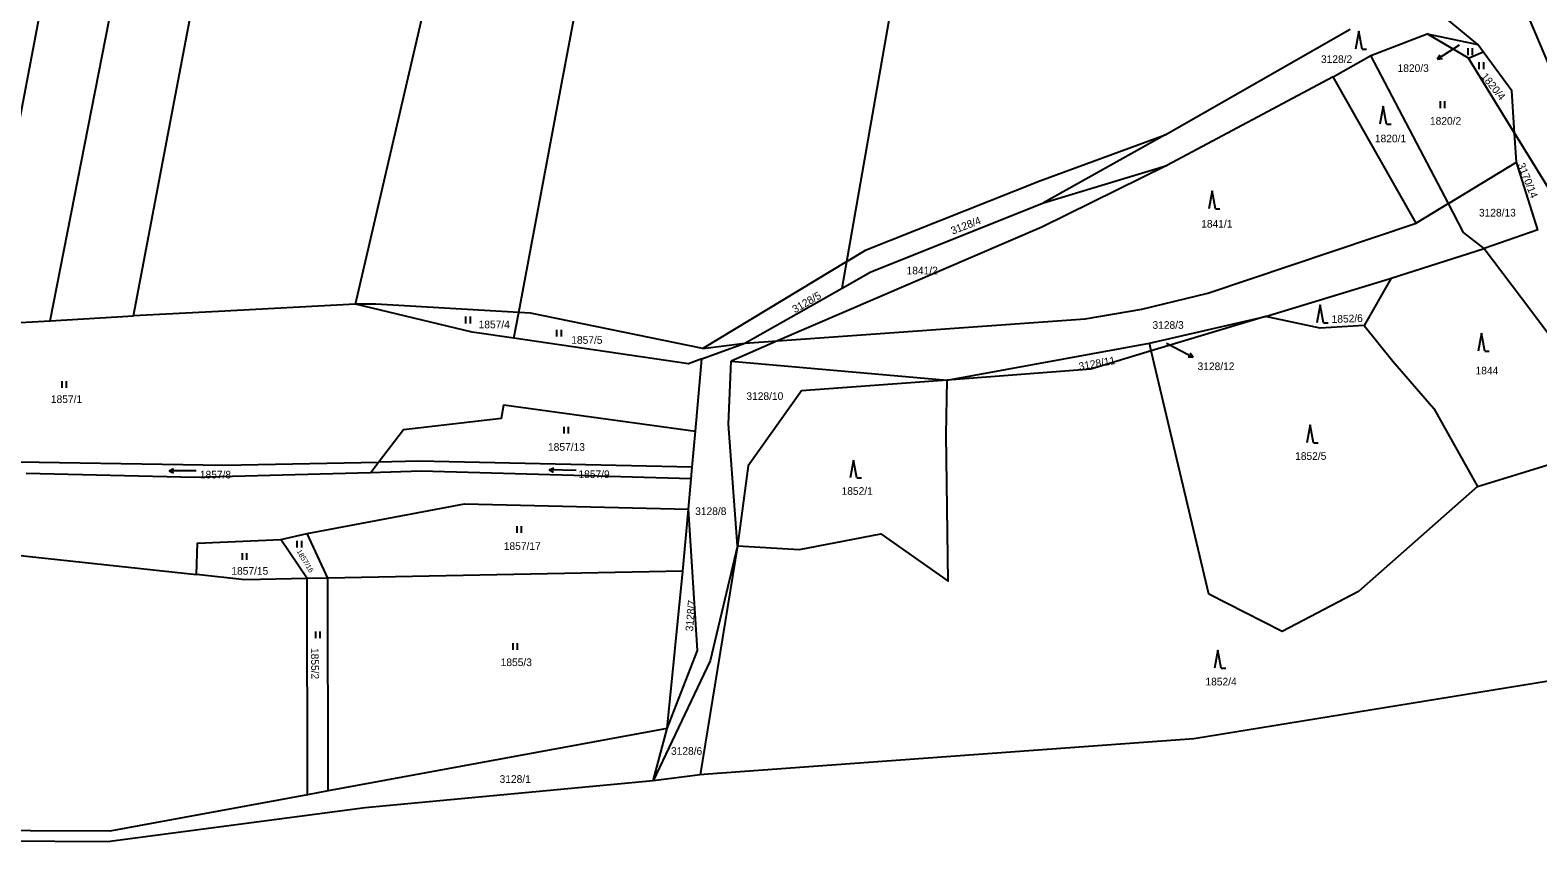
# Model space of a CAD drawing. Extents: x -776734 to -748832, y -1118122 to -976986.
# Drawn here: x -752749.1 to -752413.4, y -1117651.5 to -1117470.7 of the extents above; entities that cross this region are included whole.
import ezdxf

# ---------------------------------------------------------------- set-up
doc = ezdxf.new("R2010")
doc.units = 0
for name, color, linetype in [('KM_Hranice obce', 7, 'Continuous'), ('KM_Hranice parcel', 7, 'Continuous'), ('KM_Parcelní čísla', 7, 'Continuous'), ('KM_Pop  PČ popisy', 7, 'Continuous'), ('KM_Značky kultur', 7, 'Continuous')]:
    doc.layers.add(name, color=color, linetype=linetype)

msp = doc.modelspace()

# ---------------------------------------------------------------- linework, layer by layer
at = {"layer": 'KM_Hranice obce'}
for p, q in [((-752599.92, -1117636.5), (-752610.34, -1117637.84)), ((-752598.08, -1117636.37), (-752599.92, -1117636.5))]:
    msp.add_line(p, q, dxfattribs=at)
for points in [[(-752371.73, -1117609.33), (-752490, -1117628.49), (-752598.08, -1117636.37)], [(-752610.34, -1117637.84), (-752674.46, -1117643.89), (-752731.86, -1117651.46), (-752872.88, -1117650.54), (-753012.94, -1117649.62)]]:
    msp.add_lwpolyline(points, dxfattribs=at)
at = {"layer": 'KM_Hranice parcel'}
for p, q in [((-752426.73, -1117473.92), (-752435.61, -1117466.57)), ((-752496.35, -1117494), (-752455.18, -1117470.47)), ((-752450.58, -1117476.38), (-752437.98, -1117471.52)), ((-752428.84, -1117476.96), (-752437.98, -1117471.52)), ((-752437.98, -1117471.52), (-752426.73, -1117473.92)), ((-752425.54, -1117475.52), (-752426.73, -1117473.92)), ((-752458.95, -1117481.1), (-752450.58, -1117476.38)), ((-752433.29, -1117509.31), (-752450.58, -1117476.38)), ((-752428.84, -1117476.96), (-752425.54, -1117475.52)), ((-752418.54, -1117493.66), (-752428.84, -1117476.96)), ((-752458.95, -1117481.1), (-752495.95, -1117500.86)), ((-752440.43, -1117513.67), (-752458.95, -1117481.1)), ((-752496.35, -1117494), (-752523.4, -1117509.14)), ((-752418.54, -1117493.66), (-752406.53, -1117513.15)), ((-752418.14, -1117500.08), (-752418.54, -1117493.66)), ((-752523.4, -1117509.14), (-752495.95, -1117500.86)), ((-752433.29, -1117509.31), (-752418.14, -1117500.08)), ((-752413.34, -1117515.18), (-752418.14, -1117500.08)), ((-752433.29, -1117509.31), (-752440.43, -1117513.67)), ((-752413.34, -1117515.18), (-752425.29, -1117519.36)), ((-752445.99, -1117525.93), (-752425.29, -1117519.36)), ((-752567.24, -1117522.22), (-752599.3, -1117541.6)), ((-752568.27, -1117528.14), (-752567.24, -1117522.22)), ((-752589.93, -1117540.44), (-752568.27, -1117528.14)), ((-752445.99, -1117525.93), (-752452.01, -1117536.45)), ((-752744.6, -1117535.42), (-752726.09, -1117534.34)), ((-752641.36, -1117539.26), (-752640.29, -1117533.59)), ((-752499.86, -1117540.38), (-752474.04, -1117534.45)), ((-752474.04, -1117534.45), (-752499.45, -1117542.15)), ((-752760.14, -1117536.34), (-752744.6, -1117535.42)), ((-752599.51, -1117543.93), (-752589.93, -1117540.44)), ((-752599.3, -1117541.6), (-752589.93, -1117540.44)), ((-752582.63, -1117539.91), (-752593.01, -1117544.38)), ((-752589.93, -1117540.44), (-752582.63, -1117539.91)), ((-752544.89, -1117548.65), (-752499.86, -1117540.38)), ((-752499.45, -1117542.15), (-752499.86, -1117540.38)), ((-752600.95, -1117560.03), (-752599.51, -1117543.93)), ((-752593.01, -1117544.38), (-752544.89, -1117548.65)), ((-752601.67, -1117568.04), (-752600.95, -1117560.03)), ((-752673.29, -1117569.25), (-752671.49, -1117566.89)), ((-752601.9, -1117570.61), (-752601.67, -1117568.04)), ((-752602.51, -1117577.4), (-752601.9, -1117570.61)), ((-752603.74, -1117591.21), (-752602.51, -1117577.4)), ((-752693.22, -1117584.15), (-752687.4, -1117582.81)), ((-752687.38, -1117592.82), (-752693.22, -1117584.15)), ((-752682.81, -1117592.73), (-752687.4, -1117582.81)), ((-752591.6, -1117585.55), (-752599.92, -1117636.5)), ((-752603.74, -1117591.21), (-752682.81, -1117592.73)), ((-752607.25, -1117626.23), (-752603.74, -1117591.21)), ((-752682.81, -1117592.73), (-752687.38, -1117592.82)), ((-752687.29, -1117640.97), (-752687.38, -1117592.82)), ((-752682.72, -1117640.13), (-752682.81, -1117592.73)), ((-752607.25, -1117626.23), (-752682.72, -1117640.13)), ((-752610.34, -1117637.84), (-752607.25, -1117626.23)), ((-752682.72, -1117640.13), (-752687.29, -1117640.97))]:
    msp.add_line(p, q, dxfattribs=at)
for points in [[(-752760.14, -1117536.34), (-752747.27, -1117469.04), (-752734.26, -1117403.32), (-752718.61, -1117324.18)], [(-752640.29, -1117533.59), (-752631.17, -1117485.21), (-752620.19, -1117426.93), (-752611.29, -1117379.76), (-752602.2, -1117331.57)], [(-752744.6, -1117535.42), (-752731.47, -1117468.49), (-752718.26, -1117400.85), (-752705.57, -1117337.1)], [(-752726.09, -1117534.34), (-752712.72, -1117464.03), (-752699.38, -1117395.31), (-752689.23, -1117343.55)], [(-752676.61, -1117531.75), (-752665.85, -1117485.41), (-752650.69, -1117420.15), (-752641.77, -1117374.25)], [(-752567.24, -1117522.22), (-752553.44, -1117443.38), (-752542.24, -1117379.35)], [(-752434.52, -1117443.68), (-752430.05, -1117455.54), (-752415.39, -1117468.05), (-752410.78, -1117478.88)], [(-752418.54, -1117493.66), (-752419.14, -1117484.18), (-752425.54, -1117475.52)], [(-752567.24, -1117522.22), (-752562.91, -1117519.6), (-752524.22, -1117504.27), (-752496.35, -1117494)], [(-752495.95, -1117500.86), (-752523.82, -1117514.6), (-752582.63, -1117539.91)], [(-752568.27, -1117528.14), (-752561.9, -1117524.52), (-752523.4, -1117509.14)], [(-752425.29, -1117519.36), (-752429.9, -1117515.76), (-752433.29, -1117509.31)], [(-752582.63, -1117539.91), (-752514.14, -1117534.98), (-752501.53, -1117532.84), (-752486.84, -1117529.27), (-752440.43, -1117513.67)], [(-752425.29, -1117519.36), (-752414.89, -1117533.07), (-752409.91, -1117539.83), (-752394.85, -1117559.18)], [(-752474.04, -1117534.45), (-752447.43, -1117526.39), (-752445.99, -1117525.93)], [(-752676.61, -1117531.75), (-752707.14, -1117533.37), (-752726.09, -1117534.34)], [(-752640.29, -1117533.59), (-752672.13, -1117531.7), (-752676.61, -1117531.75)], [(-752641.36, -1117539.26), (-752650.63, -1117537.93), (-752676.61, -1117531.75)], [(-752599.3, -1117541.6), (-752637.63, -1117533.75), (-752640.29, -1117533.59)], [(-752452.01, -1117536.45), (-752461.86, -1117537.05), (-752474.04, -1117534.45)], [(-752452.01, -1117536.45), (-752445.66, -1117544.4), (-752436.55, -1117554.98), (-752426.8, -1117572.35)], [(-752599.51, -1117543.93), (-752602.48, -1117545.01), (-752641.36, -1117539.26)], [(-752591.6, -1117585.55), (-752593.56, -1117558.48), (-752593.01, -1117544.38)], [(-752499.45, -1117542.15), (-752512.92, -1117546.23), (-752544.89, -1117548.65)], [(-752426.8, -1117572.35), (-752453.32, -1117595.7), (-752470.32, -1117604.59), (-752486.66, -1117596.32), (-752499.45, -1117542.15)], [(-752591.6, -1117585.55), (-752577.76, -1117586.37), (-752559.63, -1117582.85), (-752544.7, -1117593.43), (-752545.09, -1117560.85), (-752544.89, -1117548.65)], [(-752544.89, -1117548.65), (-752577.35, -1117551.03), (-752589.21, -1117567.73), (-752591.6, -1117585.55)], [(-752671.49, -1117566.89), (-752665.96, -1117559.61), (-752644.1, -1117557.12), (-752643.57, -1117554.14), (-752600.95, -1117560.03)], [(-752426.8, -1117572.35), (-752409.46, -1117567), (-752394.85, -1117559.18)], [(-752760.9, -1117566.69), (-752705.97, -1117567.56), (-752671.49, -1117566.89)], [(-752601.67, -1117568.04), (-752662.49, -1117566.71), (-752671.49, -1117566.89)], [(-752673.29, -1117569.25), (-752712.4, -1117570.34), (-752749.97, -1117569.45)], [(-752601.9, -1117570.61), (-752662.02, -1117568.94), (-752673.29, -1117569.25)], [(-752687.4, -1117582.81), (-752652.37, -1117576.22), (-752602.51, -1117577.4)], [(-752607.25, -1117626.23), (-752600.45, -1117608.88), (-752602.51, -1117577.4)], [(-752712, -1117591.94), (-752711.83, -1117584.97), (-752693.22, -1117584.15)], [(-752591.6, -1117585.55), (-752597.63, -1117611.16), (-752610.34, -1117637.84)], [(-753028.54, -1117615.39), (-752911.22, -1117593.69), (-752859.29, -1117594), (-752825.23, -1117587.86), (-752760.27, -1117586.74), (-752712, -1117591.94)], [(-752687.38, -1117592.82), (-752701.3, -1117593.09), (-752712, -1117591.94)], [(-752687.29, -1117640.97), (-752731.34, -1117649.08), (-752872.88, -1117648.5), (-753013.38, -1117647.93)]]:
    msp.add_lwpolyline(points, dxfattribs=at)
at = {"layer": 'KM_Pop  PČ popisy'}
for p, q in [((-752430.88, -1117474.03), (-752433.18, -1117475.53)), ((-752433.18, -1117475.53), (-752435.697, -1117477.164)), ((-752435.697, -1117477.164), (-752435.13, -1117476.199)), ((-752435.697, -1117477.164), (-752434.584, -1117477.039)), ((-752496.07, -1117540.4), (-752492.78, -1117542.15)), ((-752492.78, -1117542.15), (-752490.13, -1117543.559)), ((-752490.13, -1117543.559), (-752491.25, -1117543.531)), ((-752490.13, -1117543.559), (-752490.779, -1117542.647))]:
    msp.add_line(p, q, dxfattribs=at)
at = {"layer": 'KM_Značky kultur'}
for p, q in [((-752453.25, -1117470.93), (-752454, -1117474.93)), ((-752452.5, -1117474.93), (-752453.25, -1117470.93)), ((-752428.911, -1117476.24), (-752428.911, -1117474.74)), ((-752427.91, -1117476.24), (-752427.91, -1117474.74)), ((-752452.5, -1117474.93), (-752451.504, -1117474.93)), ((-752426.421, -1117479.36), (-752426.421, -1117477.86)), ((-752425.42, -1117479.36), (-752425.42, -1117477.86)), ((-752447.8, -1117487.64), (-752448.55, -1117491.64)), ((-752447.05, -1117491.64), (-752447.8, -1117487.64)), ((-752435.061, -1117488.04), (-752435.061, -1117486.54)), ((-752434.06, -1117488.04), (-752434.06, -1117486.54)), ((-752447.05, -1117491.64), (-752446.054, -1117491.64)), ((-752485.9, -1117506.51), (-752486.65, -1117510.51)), ((-752485.15, -1117510.51), (-752485.9, -1117506.51)), ((-752485.15, -1117510.51), (-752484.154, -1117510.51)), ((-752652.051, -1117535.99), (-752652.051, -1117534.49)), ((-752651.05, -1117535.99), (-752651.05, -1117534.49)), ((-752461.83, -1117531.9), (-752462.58, -1117535.9)), ((-752461.08, -1117535.9), (-752461.83, -1117531.9)), ((-752631.771, -1117538.93), (-752631.771, -1117537.43)), ((-752630.77, -1117538.93), (-752630.77, -1117537.43)), ((-752461.08, -1117535.9), (-752460.084, -1117535.9)), ((-752425.92, -1117538.17), (-752426.67, -1117542.17)), ((-752425.17, -1117542.17), (-752425.92, -1117538.17)), ((-752425.17, -1117542.17), (-752424.174, -1117542.17)), ((-752741.941, -1117550.36), (-752741.941, -1117548.86)), ((-752740.94, -1117550.36), (-752740.94, -1117548.86)), ((-752464.05, -1117558.6), (-752464.8, -1117562.6)), ((-752463.3, -1117562.6), (-752464.05, -1117558.6)), ((-752630.171, -1117560.55), (-752630.171, -1117559.05)), ((-752629.17, -1117560.55), (-752629.17, -1117559.05)), ((-752463.3, -1117562.6), (-752462.304, -1117562.6)), ((-752718.117, -1117568.801), (-752717.14, -1117568.3)), ((-752633.487, -1117568.639), (-752632.501, -1117568.154)), ((-752627.487, -1117568.743), (-752633.487, -1117568.639)), ((-752633.487, -1117568.639), (-752632.518, -1117569.157)), ((-752565.73, -1117566.43), (-752566.48, -1117570.43)), ((-752564.98, -1117570.43), (-752565.73, -1117566.43)), ((-752712.117, -1117568.801), (-752718.117, -1117568.801)), ((-752718.117, -1117568.801), (-752717.14, -1117569.303)), ((-752564.98, -1117570.43), (-752563.984, -1117570.43)), ((-752640.661, -1117582.68), (-752640.661, -1117581.18)), ((-752639.66, -1117582.68), (-752639.66, -1117581.18)), ((-752689.611, -1117585.92), (-752689.611, -1117584.42)), ((-752688.61, -1117585.92), (-752688.61, -1117584.42)), ((-752701.791, -1117588.68), (-752701.791, -1117587.18)), ((-752700.79, -1117588.68), (-752700.79, -1117587.18)), ((-752685.481, -1117606.11), (-752685.481, -1117604.61)), ((-752684.48, -1117606.11), (-752684.48, -1117604.61)), ((-752641.541, -1117608.69), (-752641.541, -1117607.19)), ((-752640.54, -1117608.69), (-752640.54, -1117607.19)), ((-752484.6, -1117608.76), (-752485.35, -1117612.76)), ((-752483.85, -1117612.76), (-752484.6, -1117608.76)), ((-752483.85, -1117612.76), (-752482.854, -1117612.76))]:
    msp.add_line(p, q, dxfattribs=at)

# ---------------------------------------------------------------- texts
at = {"layer": 'KM_Parcelní čísla'}
for s, p in [('3128/2', (-752461.65, -1117478.01)), ('1820/3', (-752444.595, -1117480.008)), ('1820/2', (-752437.39, -1117491.76)), ('1820/1', (-752449.65, -1117495.68)), ('3128/13', (-752426.48, -1117512.2)), ('1841/1', (-752488.32, -1117514.68)), ('1841/2', (-752553.92, -1117525.08)), ('1857/4', (-752649.21, -1117537.09)), ('3128/3', (-752499.17, -1117537.21)), ('1857/5', (-752628.58, -1117540.55)), ('3128/12', (-752489.13, -1117546.408)), ('1844', (-752427.23, -1117547.36)), ('1857/1', (-752744.45, -1117553.73)), ('3128/10', (-752589.59, -1117553.05)), ('1857/13', (-752633.76, -1117564.37)), ('1852/5', (-752467.41, -1117566.39)), ('1857/8', (-752711.28, -1117570.53)), ('1857/9', (-752626.98, -1117570.45)), ('1852/1', (-752568.4, -1117574.18)), ('3128/8', (-752600.99, -1117578.68)), ('1857/17', (-752643.61, -1117586.45)), ('1857/15', (-752704.27, -1117591.97)), ('1855/3', (-752644.3, -1117612.32)), ('1852/4', (-752487.37, -1117616.63)), ('3128/6', (-752606.38, -1117632.08)), ('3128/1', (-752644.54, -1117638.32))]:
    msp.add_text(s, height=1.7, dxfattribs=at).set_placement(p)
for s, height, rotation, p in [('1820/4', 1.7, 309, (-752426.12, -1117481.064)), ('3170/14', 1.7, 292, (-752417.938, -1117500.678)), ('3128/4', 1.7, 21, (-752543.675, -1117516.243)), ('3128/5', 1.7, 29.999997, (-752578.765, -1117533.756)), ('1852/6', 1.7, 2, (-752459.26, -1117535.919)), ('3128/11', 1.7, 10, (-752515.432, -1117546.447)), ('1857/16', 1.14, 301, (-752689.776, -1117586.771)), ('3128/7', 1.7, 85, (-752601.483, -1117604.634)), ('1855/2', 1.7, 271, (-752686.569, -1117608.304))]:
    msp.add_text(s, height=height, rotation=rotation, dxfattribs=at).set_placement(p)

doc.saveas('drawing.dxf')
